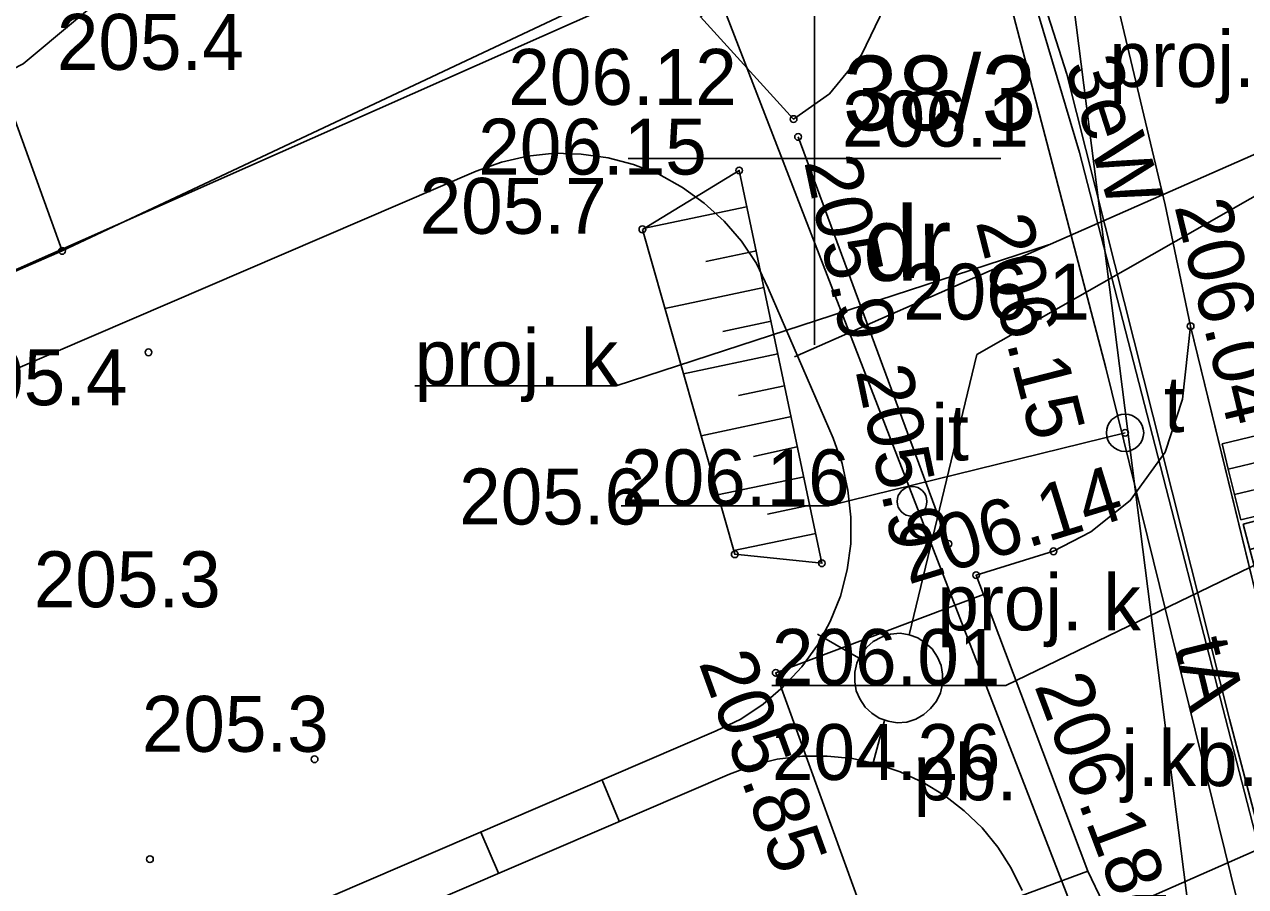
# Model space of a CAD drawing. Extents: x 6512400 to 6513200, y 6022500 to 6022750.
# Drawn here: x 6512839.39 to 6512855.79, y 6022590.23 to 6022601.8 of the extents above; entities that cross this region are included whole.
import ezdxf

# ---------------------------------------------------------------- set-up
doc = ezdxf.new("R2010")
doc.units = 0
for name, color, linetype in [('000 Inne (niezydentyfikowane)', 7, 'Continuous'), ('210-oznaczenie konturu użytku gruntowego', 7, 'Continuous'), ('211-numer działki ewidencyjnej', 7, 'Continuous'), ('216-obręb ewidencyjny', 7, 'Continuous'), ('217-kontur klasyfikacyjny', 7, 'Continuous'), ('218-kontur użytku gruntowego', 7, 'Continuous'), ('219-działka ewidencyjna', 7, 'Continuous'), ('inny obiekt zagospodarowania terenu', 7, 'Continuous'), ('inny obiekt zagospodarowania terenu-Atr17', 7, 'Continuous'), ('jezdnia', 7, 'Continuous'), ('jezdnia-Atr17', 7, 'Continuous'), ('kratka ściekowa', 7, 'Continuous'), ('krawężnik', 7, 'Continuous'), ('krawężnik (linia)', 7, 'Continuous'), ('obszar utwardzony', 7, 'Continuous'), ('obszar utwardzony-Atr17', 7, 'Continuous'), ('ogrodzenie trwałe', 7, 'Continuous'), ('pikieta naturalna', 7, 'Continuous'), ('pikieta naturalna-Atr2', 7, 'Continuous'), ('pikieta sztuczna', 7, 'Continuous'), ('pikieta sztuczna-Atr2', 7, 'Continuous'), ('przewód elektroenergetyczny (linia)', 7, 'Continuous'), ('przewód elektroenergetyczny (linia)-Atr1', 7, 'Continuous'), ('przewód kanalizacyjny', 7, 'Continuous'), ('przewód kanalizacyjny - projektowany lub w budowie (linia) - ob. projektowany', 7, 'Continuous'), ('przewód kanalizacyjny - projektowany lub w budowie (linia) - ob. projektowany-Atr1', 7, 'Continuous'), ('przewód telekomunikacyjny (linia)', 7, 'Continuous'), ('przewód telekomunikacyjny (linia)-Atr1', 7, 'Continuous'), ('punkt o określonej wysokości (sieć kanalizacyjna)-Atr2', 7, 'Continuous'), ('punkt o określonej wysokości (sieć kanalizacyjna)-Atr3', 7, 'Continuous'), ('punkt o określonej wysokości (sieć telekomunikacyjna)', 7, 'Continuous'), ('punkt o określonej wysokości (sieć telekomunikacyjna)-Atr2', 7, 'Continuous'), ('punkt wysokościowy naturalny', 7, 'Continuous'), ('punkt wysokościowy naturalny-Atr2', 7, 'Continuous'), ('punkt wysokościowy sztuczny-Atr2', 7, 'Continuous'), ('skarpa nieumocniona', 7, 'Continuous'), ('urządzenie techniczne projektowane lub w budowie (sieć kanalizacyjna) - powierzchnia - ob. projektowany', 7, 'Continuous'), ('urządzenie techniczne projektowane lub w budowie (sieć kanalizacyjna) - powierzchnia - ob. projektowany-Atr17', 7, 'Continuous'), ('Wstawianie ramki sekcyjnej z opisem', 7, 'Continuous'), ('właz okrągły - siec telekomunikacyjna (punkt)', 7, 'Continuous'), ('właz okrągły - siec telekomunikacyjna (punkt)-Atr17', 7, 'Continuous'), ('ścieżka (powierzchnia)', 7, 'Continuous')]:
    doc.layers.add(name, color=color, linetype=linetype)

# ---------------------------------------------------------------- blocks, each defined once
blk = doc.blocks.new('PW01')
blk.add_circle((0, 0), 0.045)
blk = doc.blocks.new('US22')
blk.add_circle((0, 0), 0.25)
blk = doc.blocks.new('US05')
for p, q in [((-0.525, -0.25), (-0.525, 0.25)), ((-0.525, 0.25), (-0.175, 0.25)), ((-0.175, -0.25), (-0.175, 0.25)), ((-0.175, 0.25), (0.175, 0.25)), ((0.175, -0.25), (0.175, 0.25)), ((0.175, 0.25), (0.525, 0.25)), ((0.525, -0.25), (0.525, 0.25)), ((-0.525, -0.25), (-0.175, -0.25)), ((-0.175, -0.25), (0.175, -0.25)), ((0.175, -0.25), (0.525, -0.25))]:
    blk.add_line(p, q)
blk = doc.blocks.new('US25')
blk.add_circle((0, 0), 0.2)
blk = doc.blocks.new('RAMKA500K')
for p, q in [((50, 97.5), (50, 102.5)), ((47.5, 100), (52.5, 100))]:
    blk.add_line(p, q)

msp = doc.modelspace()

# ---------------------------------------------------------------- linework, layer by layer
at = {"layer": '000 Inne (niezydentyfikowane)'}
for points in [[(6512849.09, 6022599.35), (6512847.7, 6022599.06)], [(6512849.22, 6022598.76), (6512848.54, 6022598.62)], [(6512849.32, 6022598.27), (6512847.99, 6022597.99)], [(6512849.42, 6022597.82), (6512848.77, 6022597.68)], [(6512849.51, 6022597.38), (6512848.24, 6022597.11)], [(6512849.6, 6022596.95), (6512848.98, 6022596.82)], [(6512849.69, 6022596.54), (6512848.48, 6022596.28)], [(6512849.77, 6022596.13), (6512849.18, 6022596)], [(6512849.86, 6022595.73), (6512848.7, 6022595.49)], [(6512849.94, 6022595.35), (6512849.37, 6022595.23)], [(6512850.02, 6022594.97), (6512848.92, 6022594.74)], [(6512850.09, 6022594.6), (6512850.05, 6022594.59)]]:
    msp.add_lwpolyline(points, dxfattribs=at)
at = {"layer": '216-obręb ewidencyjny'}
for points in [[(6512836.687, 6022675.173), (6512833.61, 6022675.02), (6512828.67, 6022670.98), (6512801.96, 6022670.34), (6512810.18, 6022663.28), (6512825.37, 6022649.66), (6512838.47, 6022634.29), (6512852.25, 6022608.25), (6512853.17, 6022604.51), (6512855.78, 6022583.95), (6512858.85, 6022571.74), (6512828.23, 6022562.62), (6512818.47, 6022559.72), (6512824.714, 6022553.406)], [(6512780.7, 6022581.02), (6512806.2, 6022572.11), (6512806.62, 6022563.51), (6512811.41, 6022558.95), (6512818.47, 6022559.72), (6512828.23, 6022562.62), (6512858.85, 6022571.74), (6512855.78, 6022583.95), (6512853.17, 6022604.51), (6512852.25, 6022608.25), (6512838.47, 6022634.29), (6512825.37, 6022649.66), (6512810.18, 6022663.28), (6512801.96, 6022670.34), (6512796.96, 6022674.74), (6512790.49, 6022674.74), (6512785.56, 6022674.74), (6512768.24, 6022674.27)]]:
    msp.add_lwpolyline(points, dxfattribs=at)
at = {"layer": '217-kontur klasyfikacyjny'}
for points in [[(6512811.09, 6022586.02), (6512848.55, 6022602.62)], [(6512848.55, 6022602.62), (6512811.09, 6022586.02)], [(6512855.78, 6022583.95), (6512848.55, 6022602.62)]]:
    msp.add_lwpolyline(points, dxfattribs=at)
at = {"layer": '218-kontur użytku gruntowego'}
for points in [[(6512855.78, 6022583.95), (6512853.17, 6022604.51)], [(6512853.17, 6022604.51), (6512855.78, 6022583.95)], [(6512811.09, 6022586.02), (6512848.55, 6022602.62)], [(6512848.55, 6022602.62), (6512811.09, 6022586.02)], [(6512848.55, 6022602.62), (6512855.78, 6022583.95)], [(6512855.78, 6022583.95), (6512848.55, 6022602.62)]]:
    msp.add_lwpolyline(points, dxfattribs=at)
at = {"layer": '219-działka ewidencyjna'}
for points in [[(6512855.78, 6022583.95), (6512853.17, 6022604.51)], [(6512811.09, 6022586.02), (6512848.55, 6022602.62)], [(6512855.78, 6022583.95), (6512848.55, 6022602.62)]]:
    msp.add_lwpolyline(points, dxfattribs=at)
at = {"layer": 'jezdnia'}
msp.add_lwpolyline([(6512857.23, 6022588.82), (6512855.05, 6022597.75), (6512854.94, 6022596.77), (6512854.71, 6022596.06), (6512854.24, 6022595.41), (6512853.71, 6022594.99), (6512853.21, 6022594.73), (6512852.17, 6022594.41), (6512852.27, 6022594.15), (6512853.67, 6022590.44), (6512853.87, 6022590.02), (6512854.31, 6022590.11), (6512855.01, 6022590.11), (6512855.7, 6022590.01), (6512856.23, 6022589.8), (6512856.78, 6022589.31)], close=True, dxfattribs=at)
at = {"layer": 'krawężnik'}
msp.add_lwpolyline([(6512857.23, 6022588.82), (6512855.05, 6022597.75), (6512854.94, 6022596.77), (6512854.71, 6022596.06), (6512854.24, 6022595.41), (6512853.71, 6022594.99), (6512853.21, 6022594.73), (6512852.17, 6022594.41), (6512852.27, 6022594.15), (6512853.67, 6022590.44), (6512853.87, 6022590.02), (6512854.31, 6022590.11), (6512855.01, 6022590.11), (6512855.7, 6022590.01), (6512856.23, 6022589.8), (6512856.78, 6022589.31)], close=True, dxfattribs=at)
at = {"layer": 'krawężnik (linia)'}
msp.add_lwpolyline([(6512858.01, 6022586.22), (6512857.23, 6022588.81), (6512855.05, 6022597.75), (6512854.71, 6022599.38), (6512853.35, 6022605.1)], dxfattribs=at)
at = {"layer": 'obszar utwardzony'}
msp.add_lwpolyline([(6512853.67, 6022590.44), (6512850.83, 6022589.39), (6512849.48, 6022593.1), (6512852.27, 6022594.15)], close=True, dxfattribs=at)
at = {"layer": 'ogrodzenie trwałe'}
for points in [[(6512847.46, 6022602.32), (6512839.9, 6022598.76), (6512838.38, 6022602.97)], [(6512851.8, 6022594.83), (6512849.78, 6022600.29)], [(6512839.9, 6022598.76), (6512827.97, 6022593.56), (6512815.03, 6022587.35), (6512805.68, 6022582.71), (6512799.86, 6022579.98), (6512797.99, 6022580.48)]]:
    msp.add_lwpolyline(points, dxfattribs=at)
at = {"layer": 'przewód elektroenergetyczny (linia)'}
for points in [[(6512763.38, 6022676.06), (6512798.79, 6022676.04), (6512803.06, 6022673.02), (6512807.84, 6022668.96), (6512815.24, 6022662.53), (6512819.98, 6022657.77), (6512831.6, 6022645.79), (6512834.59, 6022642.25), (6512837.06, 6022638.75), (6512840.02, 6022634.13), (6512842.26, 6022630.04), (6512846.03, 6022621.35), (6512846.58, 6022618.9), (6512847.6, 6022616.23), (6512852.12, 6022605.09), (6512853.39, 6022601.13), (6512855.57, 6022592.48), (6512858.1, 6022582.86), (6512868.09, 6022584.49), (6512870.03, 6022584.23), (6512871.36, 6022584.34), (6512875.65, 6022585.56), (6512879.74, 6022586.61), (6512881.754, 6022587.357)], [(6512802.27, 6022673.66), (6512807.42, 6022670.09), (6512811.38, 6022666.87), (6512814.66, 6022663.43), (6512826.4, 6022651.65), (6512827.82, 6022650.09), (6512834.03, 6022642.46), (6512842.84, 6022631.19), (6512844.67, 6022626.95), (6512847.57, 6022619.87), (6512849.81, 6022612.67), (6512853.56, 6022600.08), (6512856.46, 6022588.83), (6512861.26, 6022569.82), (6512861.768, 6022567.654)]]:
    msp.add_lwpolyline(points, dxfattribs=at)
at = {"layer": 'przewód kanalizacyjny'}
msp.add_lwpolyline([(6512821.92, 6022592.3), (6512839.38, 6022601.27), (6512844.43, 6022605.49), (6512845.59, 6022604.41), (6512846.7, 6022605.53), (6512847.74, 6022606.78)], dxfattribs=at)
at = {"layer": 'przewód kanalizacyjny - projektowany lub w budowie (linia) - ob. projektowany'}
for points in [[(6512849.73, 6022597.34), (6512856.94, 6022600.51)], [(6512851.27, 6022593.61), (6512852.18, 6022597.37), (6512857.2, 6022600.23)], [(6512850.04, 6022593.62), (6512850.59, 6022593.3)], [(6512850.79, 6022591.89), (6512850.94, 6022592.46)], [(6512853.09, 6022589.47), (6512859.02, 6022592.08)]]:
    msp.add_lwpolyline(points, dxfattribs=at)
at = {"layer": 'przewód kanalizacyjny - projektowany lub w budowie (linia) - ob. projektowany-Atr1'}
msp.add_lwpolyline([(6512853.14, 6022598.84), (6512847.34, 6022596.95), (6512844.634, 6022596.95)], dxfattribs=at)
at = {"layer": 'przewód telekomunikacyjny (linia)'}
msp.add_lwpolyline([(6512836.6, 6022638.32), (6512844.42, 6022625.21), (6512848.91, 6022613.6), (6512851.86, 6022605.02), (6512853.91, 6022597.19), (6512860.14, 6022571.94), (6512860.33, 6022571.18)], dxfattribs=at)
at = {"layer": 'punkt o określonej wysokości (sieć kanalizacyjna)-Atr2'}
msp.add_lwpolyline([(6512856.13, 6022594.65), (6512852.57, 6022592.93), (6512849.429, 6022592.93)], dxfattribs=at)
at = {"layer": 'punkt o określonej wysokości (sieć telekomunikacyjna)-Atr2'}
msp.add_lwpolyline([(6512854.17, 6022596.32), (6512850.19, 6022595.34), (6512847.405, 6022595.34)], dxfattribs=at)
at = {"layer": 'skarpa nieumocniona'}
msp.add_lwpolyline([(6512847.69, 6022599.05), (6512848.99, 6022599.84), (6512850.1, 6022594.57), (6512848.93, 6022594.69)], close=True, dxfattribs=at)
msp.add_lwpolyline([(6512847.69, 6022599.05), (6512848.99, 6022599.84), (6512850.1, 6022594.57), (6512848.93, 6022594.69)], close=True, dxfattribs=at)
at = {"layer": 'urządzenie techniczne projektowane lub w budowie (sieć kanalizacyjna) - powierzchnia - ob. projektowany'}
for points in [[(6512813.61, 6022586.15), (6512845.46, 6022599.83), (6512845.8, 6022599.95), (6512846.15, 6022600.03), (6512846.51, 6022600.07), (6512846.87, 6022600.06), (6512847.23, 6022600.01), (6512847.57, 6022599.92), (6512847.91, 6022599.79), (6512848.23, 6022599.61), (6512848.52, 6022599.4), (6512848.79, 6022599.16), (6512849.02, 6022598.89), (6512849.22, 6022598.59), (6512849.38, 6022598.26), (6512850.25, 6022596.25), (6512850.37, 6022595.91), (6512850.45, 6022595.55), (6512850.49, 6022595.19), (6512850.49, 6022594.83), (6512850.44, 6022594.48), (6512850.35, 6022594.13), (6512850.21, 6022593.79), (6512850.04, 6022593.47), (6512849.83, 6022593.18), (6512849.58, 6022592.91), (6512849.31, 6022592.68), (6512849.01, 6022592.48), (6512848.68, 6022592.32), (6512816.84, 6022578.64)], [(6512817.02, 6022578.07), (6512848.86, 6022591.74), (6512849.18, 6022591.86), (6512849.5, 6022591.94), (6512849.84, 6022591.98), (6512850.17, 6022591.98), (6512850.51, 6022591.95), (6512850.83, 6022591.88), (6512851.15, 6022591.77), (6512851.46, 6022591.63), (6512851.74, 6022591.46), (6512852.01, 6022591.25), (6512852.25, 6022591.02), (6512852.46, 6022590.76), (6512852.64, 6022590.48), (6512852.79, 6022590.18)], [(6512847.15, 6022591.66), (6512847.38, 6022591.11)], [(6512845.52, 6022590.96), (6512845.76, 6022590.41)]]:
    msp.add_lwpolyline(points, dxfattribs=at)
msp.add_lwpolyline([(6512851.15, 6022593.63), (6512851.27, 6022593.61), (6512851.39, 6022593.57), (6512851.49, 6022593.5), (6512851.58, 6022593.42), (6512851.65, 6022593.31), (6512851.7, 6022593.2), (6512851.72, 6022593.08), (6512851.72, 6022592.95), (6512851.69, 6022592.83), (6512851.64, 6022592.72), (6512851.56, 6022592.62), (6512851.47, 6022592.54), (6512851.36, 6022592.48), (6512851.24, 6022592.44), (6512851.11, 6022592.43), (6512850.99, 6022592.45), (6512850.87, 6022592.49), (6512850.77, 6022592.56), (6512850.68, 6022592.64), (6512850.61, 6022592.75), (6512850.56, 6022592.86), (6512850.54, 6022592.98), (6512850.54, 6022593.11), (6512850.57, 6022593.23), (6512850.62, 6022593.34), (6512850.7, 6022593.44), (6512850.79, 6022593.52), (6512850.9, 6022593.58), (6512851.02, 6022593.62)], close=True, dxfattribs=at)
at = {"layer": 'ścieżka (powierzchnia)'}
msp.add_lwpolyline([(6512848.65, 6022605.27), (6512849.11, 6022603.3), (6512849.15, 6022602.68), (6512848.91, 6022602.25), (6512848.47, 6022601.9), (6512849.72, 6022600.53), (6512850.2, 6022600.87), (6512850.63, 6022601.39), (6512850.94, 6022602.03), (6512851.04, 6022602.71), (6512850.98, 6022603.68), (6512850.49, 6022605.72)], close=True, dxfattribs=at)

# ---------------------------------------------------------------- block references
at = {"layer": 'inny obiekt zagospodarowania terenu'}
msp.add_blockref('US25', (6512851.31, 6022595.4), dxfattribs=at)
at = {"layer": 'kratka ściekowa'}
for p, rotation in [((6512855.84, 6022595.72), -76.201), ((6512856.13, 6022594.65), -75.203)]:
    msp.add_blockref('US05', p, dxfattribs=dict(at, rotation=rotation))
at = {"layer": 'pikieta naturalna'}
for p in [(6512849.78, 6022600.29), (6512848.99, 6022599.84), (6512847.69, 6022599.05), (6512839.9, 6022598.76), (6512841.06, 6022597.4), (6512851.8, 6022594.83), (6512848.93, 6022594.69), (6512850.1, 6022594.57), (6512843.29, 6022591.94)]:
    msp.add_blockref('PW01', p, dxfattribs=at)
at = {"layer": 'pikieta sztuczna'}
for p in [(6512849.72, 6022600.53), (6512855.05, 6022597.75), (6512853.21, 6022594.73), (6512852.17, 6022594.41), (6512849.48, 6022593.1)]:
    msp.add_blockref('PW01', p, dxfattribs=at)
at = {"layer": 'punkt o określonej wysokości (sieć telekomunikacyjna)'}
msp.add_blockref('PW01', (6512854.17, 6022596.32), dxfattribs=at)
at = {"layer": 'punkt wysokościowy naturalny'}
msp.add_blockref('PW01', (6512841.08, 6022590.6), dxfattribs=at)
at = {"layer": 'Wstawianie ramki sekcyjnej z opisem'}
msp.add_blockref('RAMKA500K', (6512800, 6022500), dxfattribs=at)
at = {"layer": 'właz okrągły - siec telekomunikacyjna (punkt)'}
msp.add_blockref('US22', (6512854.17, 6022596.32), dxfattribs=at)

# ---------------------------------------------------------------- texts
at = {"layer": '210-oznaczenie konturu użytku gruntowego'}
msp.add_text('dr', height=1, dxfattribs=at).set_placement((6512850.65, 6022598.36))
at = {"layer": '211-numer działki ewidencyjnej'}
msp.add_text('38/3', height=1, dxfattribs=at).set_placement((6512850.38, 6022600.38))
at = {"layer": 'inny obiekt zagospodarowania terenu-Atr17'}
msp.add_text('it', height=0.75, dxfattribs=at).set_placement((6512851.57, 6022595.95))
at = {"layer": 'jezdnia-Atr17'}
msp.add_text('j.kb.', height=0.75, dxfattribs=at).set_placement((6512854.12, 6022591.58))
at = {"layer": 'obszar utwardzony-Atr17'}
msp.add_text('pb.', height=0.75, dxfattribs=at).set_placement((6512851.33, 6022591.39))
at = {"layer": 'pikieta naturalna-Atr2'}
for s, p in [('205.4', (6512839.83, 6022601.19)), ('206.1', (6512850.37, 6022600.16)), ('205.7', (6512844.7, 6022598.99)), ('206.1', (6512851.19, 6022597.84)), ('205.4', (6512838.27, 6022596.69)), ('205.6', (6512845.23, 6022595.09)), ('205.3', (6512839.52, 6022593.98))]:
    msp.add_text(s, height=0.75, dxfattribs=at).set_placement(p)
for p in [(6512849.86, 6022599.96), (6512850.55, 6022597.15)]:
    msp.add_text('205.9', height=0.75, rotation=281.894, dxfattribs=at).set_placement(p)
at = {"layer": 'pikieta sztuczna-Atr2'}
msp.add_text('206.15', height=0.75, dxfattribs=at).set_placement((6512845.487, 6022599.785))
for s, rotation, p in [('206.04', 283.719, (6512854.83, 6022599.361)), ('206.15', 284.357, (6512852.162, 6022599.15)), ('206.14', 17.103, (6512851.261, 6022594.281)), ('205.85', 289.996, (6512848.442, 6022593.236)), ('206.18', 290.674, (6512852.947, 6022592.928))]:
    msp.add_text(s, height=0.75, rotation=rotation, dxfattribs=at).set_placement(p)
at = {"layer": 'przewód elektroenergetyczny (linia)-Atr1'}
msp.add_text('3eW', height=0.75, rotation=287.781, dxfattribs=at).set_placement((6512853.35, 6022601.24))
at = {"layer": 'przewód kanalizacyjny - projektowany lub w budowie (linia) - ob. projektowany-Atr1'}
msp.add_text('proj. k', height=0.75, dxfattribs=at).set_placement((6512844.634, 6022596.958))
at = {"layer": 'przewód telekomunikacyjny (linia)-Atr1'}
msp.add_text('tA', height=0.75, rotation=283.86, dxfattribs=at).set_placement((6512854.83, 6022593.47))
at = {"layer": 'punkt o określonej wysokości (sieć kanalizacyjna)-Atr2'}
msp.add_text('206.01', height=0.75, dxfattribs=at).set_placement((6512849.429, 6022592.938))
at = {"layer": 'punkt o określonej wysokości (sieć kanalizacyjna)-Atr3'}
msp.add_text('204.26', height=0.75, dxfattribs=at).set_placement((6512849.429, 6022591.662))
at = {"layer": 'punkt o określonej wysokości (sieć telekomunikacyjna)-Atr2'}
msp.add_text('206.16', height=0.75, dxfattribs=at).set_placement((6512847.405, 6022595.348))
at = {"layer": 'punkt wysokościowy naturalny-Atr2'}
msp.add_text('205.3', height=0.75, dxfattribs=at).set_placement((6512840.97, 6022592.04))
at = {"layer": 'punkt wysokościowy sztuczny-Atr2'}
msp.add_text('206.12', height=0.75, dxfattribs=at).set_placement((6512845.89, 6022600.72))
at = {"layer": 'urządzenie techniczne projektowane lub w budowie (sieć kanalizacyjna) - powierzchnia - ob. projektowany-Atr17'}
for p in [(6512853.96, 6022600.96), (6512851.65, 6022593.67)]:
    msp.add_text('proj. k', height=0.75, dxfattribs=at).set_placement(p)
at = {"layer": 'właz okrągły - siec telekomunikacyjna (punkt)-Atr17'}
msp.add_text('t', height=0.75, dxfattribs=at).set_placement((6512854.69, 6022596.33))

doc.saveas('drawing.dxf')
